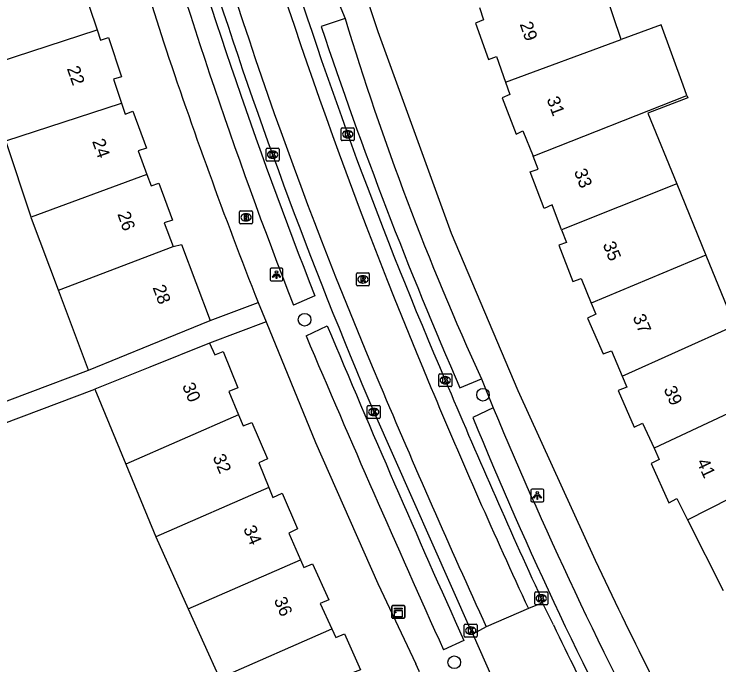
# Model space of a CAD drawing. Extents: x 162074 to 163034, y 381824 to 382557.
# Drawn here: x 162471.8 to 162526.5, y 382342.2 to 382392.7 of the extents above; entities that cross this region are included whole.
import ezdxf

# ---------------------------------------------------------------- set-up
doc = ezdxf.new("R2010")
doc.units = 0
for name, color, linetype in [('IMGEO_Boom', 7, 'Continuous'), ('IMGEO_Brandkraan', 7, 'Continuous'), ('IMGEO_Fietspad_gesloten', 7, 'Continuous'), ('IMGEO_Kast', 7, 'Continuous'), ('IMGEO_Kolk', 7, 'Continuous'), ('IMGEO_Lichtpunt', 7, 'Continuous'), ('IMGEO_Pand', 7, 'Continuous'), ('IMGEO_Pand_nummerreeks', 7, 'Continuous'), ('IMGEO_Rijbaan_lokaal_open', 7, 'Continuous'), ('IMGEO_Rioolput', 7, 'Continuous'), ('IMGEO_Voetpad_open', 7, 'Continuous')]:
    doc.layers.add(name, color=color, linetype=linetype)

msp = doc.modelspace()

# ---------------------------------------------------------------- linework, layer by layer
at = {"layer": 'IMGEO_Boom'}
for centre in [(162494.318, 382368.992), (162508.163, 382363.176), (162505.936, 382342.432)]:
    msp.add_circle(centre, 0.489, dxfattribs=at)
at = {"layer": 'IMGEO_Brandkraan'}
for p, q in [((162489.275, 382376.504), (162489.275, 382377.356)), ((162489.35, 382377.43), (162490.202, 382377.43)), ((162489.763, 382377.21), (162489.788, 382377.21)), ((162490.276, 382377.356), (162490.276, 382376.504)), ((162490.202, 382376.43), (162489.35, 382376.43)), ((162489.786, 382376.65), (162489.761, 382376.65))]:
    msp.add_line(p, q, dxfattribs=at)
for points in [[(162489.275, 382376.504), (162489.275, 382377.356)], [(162489.35, 382377.43), (162490.202, 382377.43)], [(162489.623, 382377.13), (162489.623, 382376.73), (162489.836, 382376.73)], [(162489.854, 382377.13), (162489.623, 382377.13)], [(162489.802, 382377.049), (162489.748, 382377.049), (162489.748, 382376.973)], [(162489.748, 382376.973), (162489.801, 382376.973)], [(162490.276, 382377.356), (162490.276, 382376.504)], [(162490.202, 382376.43), (162489.35, 382376.43)], [(162489.81, 382376.897), (162489.748, 382376.897), (162489.748, 382376.816)], [(162489.748, 382376.816), (162489.81, 382376.816)]]:
    msp.add_lwpolyline(points, dxfattribs=at)
for centre, radius, start, end in [((162489.352, 382377.354), 0.0765, 91.552, 178.448), ((162489.352, 382377.354), 0.0765, 91.552, 178.448), ((162489.803, 382377.011), 0.0379, 267.8285, 90.9355), ((162489.858, 382376.985), 0.145, 59.4692, 91.5367), ((162489.883, 382377.032), 0.0922, 285.5137, 58.1501), ((162490.2, 382377.354), 0.0765, 1.552, 88.448), ((162490.2, 382377.354), 0.0765, 1.552, 88.448), ((162489.352, 382376.506), 0.0765, 181.552, 268.448), ((162489.352, 382376.506), 0.0765, 181.552, 268.448), ((162489.811, 382376.856), 0.0404, 269.8759, 90.5077), ((162489.842, 382376.981), 0.251, 268.6676, 293.5347), ((162489.888, 382376.84), 0.105, 301.3115, 78.989), ((162490.2, 382376.506), 0.0765, 271.552, 358.448), ((162490.2, 382376.506), 0.0765, 271.552, 358.448)]:
    msp.add_arc(centre, radius, start, end, dxfattribs=at)
for centre, major_axis, ratio, start_param, end_param in [((162489.762, 382376.93), (-0.387, 0.002), 0.722429, 4.712389, 7.853982), ((162489.787, 382376.93), (-0.39, 0.002), 0.717154, 1.570796, 4.712389)]:
    msp.add_ellipse(centre, major_axis=major_axis, ratio=ratio, start_param=start_param, end_param=end_param, dxfattribs=at)
at = {"layer": 'IMGEO_Fietspad_gesloten'}
for points in [[(162499.69, 382361.839), (162507.216, 382344.888), (162507.37, 382344.617)], [(162512.789, 382347.037), (162512.685, 382347.381)]]:
    msp.add_lwpolyline(points, dxfattribs=at)
for centre, radius, start, end in [((162824.344, 382502.048), 347.566, 197.24629, 203.34813), ((162861.398, 382515.729), 393.084, 197.52204, 203.04746), ((163006.477, 382574.77), 543.632, 202.7774, 204.7259)]:
    msp.add_arc(centre, radius, start, end, dxfattribs=at)
at = {"layer": 'IMGEO_Kast'}
for p, q in [((162501.096, 382345.911), (162501.096, 382346.752)), ((162501.096, 382346.752), (162501.096, 382345.911)), ((162501.171, 382346.836), (162502.012, 382346.836)), ((162502.012, 382346.836), (162501.171, 382346.836)), ((162502.096, 382346.761), (162502.096, 382345.92)), ((162502.096, 382345.92), (162502.096, 382346.761)), ((162502.021, 382345.836), (162501.18, 382345.836)), ((162501.18, 382345.836), (162502.021, 382345.836))]:
    msp.add_line(p, q, dxfattribs=at)
for points in [[(162501.291, 382346.626), (162501.891, 382346.626), (162501.891, 382346.541), (162501.291, 382346.541), (162501.291, 382346.626)], [(162501.291, 382346.451), (162501.891, 382346.451), (162501.891, 382345.962), (162501.291, 382345.962), (162501.291, 382346.451)]]:
    msp.add_lwpolyline(points, dxfattribs=at)
msp.add_circle((162501.375, 382346.3), 0.0377, dxfattribs=at)
for centre, start, end in [((162501.174, 382346.758), 92.4484, 184.2845), ((162501.174, 382346.758), 92.4484, 184.2845), ((162502.018, 382346.758), 2.4484, 94.2845), ((162502.018, 382346.758), 2.4484, 94.2845), ((162501.174, 382345.914), 182.4484, 274.2845), ((162501.174, 382345.914), 182.4484, 274.2845), ((162502.018, 382345.914), 272.4484, 4.2845), ((162502.018, 382345.914), 272.4484, 4.2845)]:
    msp.add_arc(centre, 0.0779, start, end, dxfattribs=at)
at = {"layer": 'IMGEO_Kolk'}
for p, q in [((162497.163, 382382.954), (162497.163, 382383.806)), ((162497.238, 382383.88), (162498.09, 382383.88)), ((162497.651, 382383.66), (162497.676, 382383.66)), ((162498.164, 382383.806), (162498.164, 382382.954)), ((162497.674, 382383.1), (162497.649, 382383.1)), ((162498.09, 382382.88), (162497.238, 382382.88)), ((162491.337, 382381.363), (162491.337, 382382.215)), ((162491.412, 382382.289), (162492.264, 382382.289)), ((162491.825, 382382.069), (162491.85, 382382.069)), ((162492.338, 382382.215), (162492.338, 382381.363)), ((162491.848, 382381.509), (162491.823, 382381.509)), ((162492.264, 382381.289), (162491.412, 382381.289)), ((162504.738, 382363.876), (162504.738, 382364.728)), ((162504.813, 382364.802), (162505.665, 382364.802)), ((162505.226, 382364.582), (162505.251, 382364.582)), ((162505.739, 382364.728), (162505.739, 382363.876)), ((162505.249, 382364.022), (162505.224, 382364.022)), ((162505.665, 382363.802), (162504.813, 382363.802)), ((162499.189, 382361.413), (162499.189, 382362.265)), ((162499.264, 382362.339), (162500.116, 382362.339)), ((162500.19, 382362.265), (162500.19, 382361.413)), ((162499.677, 382362.119), (162499.702, 382362.119)), ((162500.116, 382361.339), (162499.264, 382361.339)), ((162499.7, 382361.559), (162499.675, 382361.559)), ((162512.184, 382346.955), (162512.184, 382347.807)), ((162512.259, 382347.881), (162513.111, 382347.881)), ((162512.672, 382347.661), (162512.697, 382347.661)), ((162513.185, 382347.807), (162513.185, 382346.955)), ((162512.695, 382347.101), (162512.67, 382347.101)), ((162513.111, 382346.881), (162512.259, 382346.881)), ((162506.715, 382344.462), (162506.715, 382345.314)), ((162506.79, 382345.388), (162507.642, 382345.388)), ((162507.716, 382345.314), (162507.716, 382344.462)), ((162507.203, 382345.168), (162507.228, 382345.168)), ((162507.642, 382344.388), (162506.79, 382344.388)), ((162507.226, 382344.608), (162507.201, 382344.608))]:
    msp.add_line(p, q, dxfattribs=at)
for points in [[(162497.163, 382382.954), (162497.163, 382383.806)], [(162497.238, 382383.88), (162498.09, 382383.88)], [(162497.484, 382383.58), (162497.607, 382383.58), (162497.607, 382383.429), (162497.737, 382383.58), (162497.901, 382383.58), (162497.755, 382383.429), (162497.908, 382383.18), (162497.756, 382383.18), (162497.671, 382383.344), (162497.607, 382383.277), (162497.607, 382383.18), (162497.484, 382383.18), (162497.484, 382383.58)], [(162498.164, 382383.806), (162498.164, 382382.954)], [(162498.09, 382382.88), (162497.238, 382382.88)], [(162491.337, 382381.363), (162491.337, 382382.215)], [(162491.412, 382382.289), (162492.264, 382382.289)], [(162491.658, 382381.989), (162491.781, 382381.989), (162491.781, 382381.838), (162491.911, 382381.989), (162492.075, 382381.989), (162491.929, 382381.838), (162492.082, 382381.589), (162491.93, 382381.589), (162491.845, 382381.753), (162491.781, 382381.686), (162491.781, 382381.589), (162491.658, 382381.589), (162491.658, 382381.989)], [(162492.338, 382382.215), (162492.338, 382381.363)], [(162492.264, 382381.289), (162491.412, 382381.289)], [(162504.738, 382363.876), (162504.738, 382364.728)], [(162504.813, 382364.802), (162505.665, 382364.802)], [(162505.059, 382364.502), (162505.182, 382364.502), (162505.182, 382364.351), (162505.312, 382364.502), (162505.476, 382364.502), (162505.33, 382364.351), (162505.483, 382364.102), (162505.331, 382364.102), (162505.246, 382364.266), (162505.182, 382364.199), (162505.182, 382364.102), (162505.059, 382364.102), (162505.059, 382364.502)], [(162505.739, 382364.728), (162505.739, 382363.876)], [(162505.665, 382363.802), (162504.813, 382363.802)], [(162499.189, 382361.413), (162499.189, 382362.265)], [(162499.264, 382362.339), (162500.116, 382362.339)], [(162500.19, 382362.265), (162500.19, 382361.413)], [(162499.51, 382362.039), (162499.633, 382362.039), (162499.633, 382361.888), (162499.763, 382362.039), (162499.927, 382362.039), (162499.781, 382361.888), (162499.934, 382361.639), (162499.782, 382361.639), (162499.697, 382361.803), (162499.633, 382361.736), (162499.633, 382361.639), (162499.51, 382361.639), (162499.51, 382362.039)], [(162500.116, 382361.339), (162499.264, 382361.339)], [(162512.184, 382346.955), (162512.184, 382347.807)], [(162512.259, 382347.881), (162513.111, 382347.881)], [(162512.505, 382347.581), (162512.628, 382347.581), (162512.628, 382347.43), (162512.758, 382347.581), (162512.922, 382347.581), (162512.776, 382347.43), (162512.929, 382347.181), (162512.777, 382347.181), (162512.692, 382347.345), (162512.628, 382347.278), (162512.628, 382347.181), (162512.505, 382347.181), (162512.505, 382347.581)], [(162513.185, 382347.807), (162513.185, 382346.955)], [(162513.111, 382346.881), (162512.259, 382346.881)], [(162506.715, 382344.462), (162506.715, 382345.314)], [(162506.79, 382345.388), (162507.642, 382345.388)], [(162507.716, 382345.314), (162507.716, 382344.462)], [(162507.036, 382345.088), (162507.159, 382345.088), (162507.159, 382344.937), (162507.289, 382345.088), (162507.453, 382345.088), (162507.307, 382344.937), (162507.46, 382344.688), (162507.308, 382344.688), (162507.223, 382344.852), (162507.159, 382344.785), (162507.159, 382344.688), (162507.036, 382344.688), (162507.036, 382345.088)], [(162507.642, 382344.388), (162506.79, 382344.388)]]:
    msp.add_lwpolyline(points, dxfattribs=at)
for centre, start, end in [((162497.24, 382383.804), 91.552, 178.448), ((162497.24, 382383.804), 91.552, 178.448), ((162498.088, 382383.804), 1.552, 88.448), ((162498.088, 382383.804), 1.552, 88.448), ((162497.24, 382382.956), 181.552, 268.448), ((162497.24, 382382.956), 181.552, 268.448), ((162498.088, 382382.956), 271.552, 358.448), ((162498.088, 382382.956), 271.552, 358.448), ((162491.414, 382382.213), 91.552, 178.448), ((162491.414, 382382.213), 91.552, 178.448), ((162492.262, 382382.213), 1.552, 88.448), ((162492.262, 382382.213), 1.552, 88.448), ((162491.414, 382381.365), 181.552, 268.448), ((162491.414, 382381.365), 181.552, 268.448), ((162492.262, 382381.365), 271.552, 358.448), ((162492.262, 382381.365), 271.552, 358.448), ((162504.815, 382364.726), 91.552, 178.448), ((162504.815, 382364.726), 91.552, 178.448), ((162505.663, 382364.726), 1.552, 88.448), ((162505.663, 382364.726), 1.552, 88.448), ((162504.815, 382363.878), 181.552, 268.448), ((162504.815, 382363.878), 181.552, 268.448), ((162505.663, 382363.878), 271.552, 358.448), ((162505.663, 382363.878), 271.552, 358.448), ((162499.266, 382362.263), 91.552, 178.448), ((162499.266, 382362.263), 91.552, 178.448), ((162500.114, 382362.263), 1.552, 88.448), ((162500.114, 382362.263), 1.552, 88.448), ((162499.266, 382361.415), 181.552, 268.448), ((162499.266, 382361.415), 181.552, 268.448), ((162500.114, 382361.415), 271.552, 358.448), ((162500.114, 382361.415), 271.552, 358.448), ((162512.261, 382347.805), 91.552, 178.448), ((162512.261, 382347.805), 91.552, 178.448), ((162513.109, 382347.805), 1.552, 88.448), ((162513.109, 382347.805), 1.552, 88.448), ((162512.261, 382346.957), 181.552, 268.448), ((162512.261, 382346.957), 181.552, 268.448), ((162513.109, 382346.957), 271.552, 358.448), ((162513.109, 382346.957), 271.552, 358.448), ((162506.792, 382345.312), 91.552, 178.448), ((162506.792, 382345.312), 91.552, 178.448), ((162507.64, 382345.312), 1.552, 88.448), ((162507.64, 382345.312), 1.552, 88.448), ((162506.792, 382344.464), 181.552, 268.448), ((162506.792, 382344.464), 181.552, 268.448), ((162507.64, 382344.464), 271.552, 358.448), ((162507.64, 382344.464), 271.552, 358.448)]:
    msp.add_arc(centre, 0.0765, start, end, dxfattribs=at)
for centre, major_axis, ratio, start_param, end_param in [((162497.65, 382383.38), (-0.387, 0.002), 0.722429, 4.712389, 7.853982), ((162497.675, 382383.38), (-0.39, 0.002), 0.717154, 1.570796, 4.712389), ((162491.824, 382381.789), (-0.387, 0.002), 0.722429, 4.712389, 7.853982), ((162491.849, 382381.789), (-0.39, 0.002), 0.717154, 1.570796, 4.712389), ((162505.225, 382364.302), (-0.387, 0.002), 0.722429, 4.712389, 7.853982), ((162505.25, 382364.302), (-0.39, 0.002), 0.717154, 1.570796, 4.712389), ((162499.676, 382361.839), (-0.387, 0.002), 0.722429, 4.712389, 7.853982), ((162499.701, 382361.839), (-0.39, 0.002), 0.717154, 1.570796, 4.712389), ((162512.671, 382347.381), (-0.387, 0.002), 0.722429, 4.712389, 7.853982), ((162512.696, 382347.381), (-0.39, 0.002), 0.717154, 1.570796, 4.712389), ((162507.202, 382344.888), (-0.387, 0.002), 0.722429, 4.712389, 7.853982), ((162507.227, 382344.888), (-0.39, 0.002), 0.717154, 1.570796, 4.712389)]:
    msp.add_ellipse(centre, major_axis=major_axis, ratio=ratio, start_param=start_param, end_param=end_param, dxfattribs=at)
at = {"layer": 'IMGEO_Lichtpunt'}
for p, q in [((162491.645, 382372.899), (162491.645, 382372.092)), ((162491.645, 382372.899), (162491.645, 382372.092)), ((162492.547, 382372.994), (162491.739, 382372.994)), ((162492.547, 382372.994), (162491.739, 382372.994)), ((162492.641, 382372.092), (162492.641, 382372.899)), ((162492.641, 382372.092), (162492.641, 382372.899)), ((162491.739, 382371.998), (162492.547, 382371.998)), ((162491.739, 382371.998), (162492.547, 382371.998)), ((162511.88, 382355.769), (162511.88, 382354.962)), ((162511.88, 382355.769), (162511.88, 382354.962)), ((162512.782, 382355.864), (162511.974, 382355.864)), ((162512.782, 382355.864), (162511.974, 382355.864)), ((162512.876, 382354.962), (162512.876, 382355.769)), ((162512.876, 382354.962), (162512.876, 382355.769)), ((162511.974, 382354.868), (162512.782, 382354.868)), ((162511.974, 382354.868), (162512.782, 382354.868))]:
    msp.add_line(p, q, dxfattribs=at)
for points in [[(162492.019, 382372.563), (162492.058, 382372.535), (162491.87, 382372.273), (162491.832, 382372.3), (162492.019, 382372.563)], [(162492.121, 382372.515), (162492.168, 382372.515), (162492.168, 382372.193), (162492.121, 382372.193), (162492.121, 382372.515)], [(162492.231, 382372.535), (162492.269, 382372.562), (162492.456, 382372.3), (162492.417, 382372.272), (162492.231, 382372.535)], [(162512.254, 382355.433), (162512.293, 382355.405), (162512.105, 382355.143), (162512.067, 382355.17), (162512.254, 382355.433)], [(162512.356, 382355.385), (162512.403, 382355.385), (162512.403, 382355.063), (162512.356, 382355.063), (162512.356, 382355.385)], [(162512.466, 382355.405), (162512.504, 382355.432), (162512.691, 382355.17), (162512.652, 382355.142), (162512.466, 382355.405)]]:
    msp.add_lwpolyline(points, dxfattribs=at)
for centre in [(162492.144, 382372.697), (162512.379, 382355.567)]:
    msp.add_circle(centre, 0.0994, dxfattribs=at)
for centre, start, end in [((162491.739, 382372.899), 90, 180), ((162491.739, 382372.899), 90, 180), ((162492.547, 382372.899), 0, 90), ((162492.547, 382372.899), 0, 90), ((162491.739, 382372.092), 180, 270), ((162491.739, 382372.092), 180, 270), ((162492.547, 382372.092), 270, 0), ((162492.547, 382372.092), 270, 360), ((162511.974, 382355.769), 90, 180), ((162511.974, 382355.769), 90, 180), ((162512.782, 382355.769), 0, 90), ((162512.782, 382355.769), 0, 90), ((162511.974, 382354.962), 180, 270), ((162511.974, 382354.962), 180, 270), ((162512.782, 382354.962), 270, 0), ((162512.782, 382354.962), 270, 360)]:
    msp.add_arc(centre, 0.0946, start, end, dxfattribs=at)
at = {"layer": 'IMGEO_Pand'}
for points in [[(162476.34, 382397.109), (162476.652, 382396.236), (162477.272, 382396.423), (162478.241, 382393.55), (162477.6, 382393.303), (162478.213, 382391.467)], [(162518.881, 382390.716), (162516.976, 382396.409)], [(162507.88, 382393.202), (162508.214, 382392.243), (162507.593, 382391.996), (162508.602, 382389.183), (162509.202, 382389.4), (162509.905, 382387.414)], [(162523.981, 382386.386), (162523.69, 382387.185), (162521.992, 382391.86), (162518.881, 382390.716)], [(162469.246, 382388.541), (162478.213, 382391.467)], [(162478.213, 382391.467), (162478.479, 382390.67), (162479.11, 382390.868), (162480.107, 382387.824), (162479.486, 382387.637), (162480.113, 382385.793)], [(162509.905, 382387.414), (162518.881, 382390.716)], [(162509.905, 382387.414), (162510.24, 382386.467), (162509.649, 382386.209), (162510.728, 382383.375), (162511.267, 382383.642), (162512.053, 382381.674)], [(162512.053, 382381.674), (162523.981, 382386.386)], [(162523.981, 382386.386), (162524.049, 382386.198), (162520.946, 382385.011), (162523.192, 382379.527)], [(162471.134, 382382.862), (162480.113, 382385.793)], [(162480.113, 382385.793), (162480.405, 382384.934), (162480.996, 382385.172), (162482.063, 382382.298), (162481.413, 382382.091), (162482.082, 382380.266)], [(162473.106, 382376.934), (162471.134, 382382.862)], [(162514.26, 382375.955), (162513.523, 382377.895), (162512.902, 382377.617), (162511.825, 382380.471), (162512.455, 382380.668), (162512.053, 382381.674)], [(162482.082, 382380.266), (162473.106, 382376.934)], [(162482.082, 382380.266), (162482.412, 382379.368), (162483.002, 382379.575), (162484.07, 382376.721), (162483.42, 382376.514), (162484.133, 382374.675)], [(162523.192, 382379.527), (162514.26, 382375.955)], [(162523.192, 382379.527), (162525.46, 382373.988)], [(162475.227, 382371.288), (162473.138, 382376.837), (162473.106, 382376.934)], [(162514.26, 382375.955), (162514.631, 382374.98), (162514.061, 382374.774), (162515.128, 382371.949), (162515.769, 382372.196), (162516.568, 382370.276)], [(162484.133, 382374.675), (162484.762, 382374.829), (162486.987, 382368.931)], [(162475.227, 382371.288), (162484.133, 382374.675)], [(162525.46, 382373.988), (162516.568, 382370.276)], [(162525.46, 382373.988), (162527.606, 382368.746), (162527.698, 382368.537)], [(162477.56, 382365.093), (162475.227, 382371.288)], [(162516.568, 382370.276), (162516.928, 382369.412), (162516.277, 382369.125), (162517.485, 382366.341), (162518.135, 382366.568), (162518.95, 382364.628)], [(162477.56, 382365.093), (162482.357, 382367.046), (162486.987, 382368.931)], [(162518.95, 382364.628), (162527.698, 382368.537)], [(162486.951, 382367.171), (162482.308, 382365.318), (162478.054, 382363.599)], [(162486.951, 382367.171), (162487.357, 382366.28), (162488.008, 382366.517), (162489.146, 382363.703), (162488.445, 382363.426), (162489.203, 382361.615)], [(162518.95, 382364.628), (162519.313, 382363.763), (162518.663, 382363.516), (162519.9, 382360.662), (162520.541, 382360.979), (162521.438, 382359.026)], [(162478.054, 382363.599), (162480.456, 382357.789)], [(162530.113, 382363.078), (162521.438, 382359.026)], [(162489.203, 382361.615), (162480.456, 382357.789)], [(162489.203, 382361.615), (162489.564, 382360.753), (162490.234, 382361.01), (162491.443, 382358.206), (162490.772, 382357.889), (162491.542, 382355.984)], [(162521.438, 382359.026), (162521.839, 382358.154), (162521.208, 382357.837), (162522.575, 382354.801), (162523.192, 382355.127), (162524.032, 382353.472)], [(162480.456, 382357.789), (162482.785, 382352.154)], [(162524.032, 382353.472), (162532.479, 382357.754)], [(162491.542, 382355.984), (162482.785, 382352.154)], [(162491.542, 382355.984), (162491.861, 382355.195), (162492.571, 382355.532), (162493.77, 382352.778), (162493.089, 382352.441), (162493.998, 382350.378)], [(162524.032, 382353.472), (162526.808, 382348.005)], [(162482.785, 382352.154), (162485.296, 382346.572)], [(162485.296, 382346.572), (162493.998, 382350.378)], [(162493.998, 382350.378), (162494.258, 382349.787), (162494.929, 382350.064), (162496.196, 382347.258), (162495.527, 382346.992), (162496.445, 382345.014)], [(162485.296, 382346.572), (162487.714, 382341.196)], [(162496.445, 382345.014), (162496.755, 382344.347), (162497.405, 382344.624), (162498.654, 382341.85), (162498.034, 382341.602), (162498.995, 382339.629), (162489.464, 382335.199), (162488.889, 382334.502), (162486.015, 382331.018)], [(162487.714, 382341.196), (162496.445, 382345.014)]]:
    msp.add_lwpolyline(points, dxfattribs=at)
at = {"layer": 'IMGEO_Rijbaan_lokaal_open'}
for points in [[(162512.789, 382347.037), (162511.689, 382346.589)], [(162513.633, 382345.323), (162512.789, 382347.037)], [(162511.689, 382346.589), (162508.417, 382345.182)], [(162508.417, 382345.182), (162507.37, 382344.617)], [(162507.37, 382344.617), (162509.349, 382340.171)]]:
    msp.add_lwpolyline(points, dxfattribs=at)
for centre, radius, start, end in [((162879.668, 382521.72), 407.422, 189.34153, 202.81359), ((162837.11, 382507.255), 366.151, 195.50267, 203.03764), ((163128.252, 382628.84), 681.658, 202.86562, 204.590432), ((162964.096, 382556.441), 498.709, 202.72961, 204.88458), ((162841.601, 382502.046), 363.49, 205.54124, 208.08972)]:
    msp.add_arc(centre, radius, start, end, dxfattribs=at)
at = {"layer": 'IMGEO_Rioolput'}
for p, q in [((162498.416, 382372.619), (162499.268, 382372.619)), ((162498.341, 382371.693), (162498.341, 382372.545)), ((162498.829, 382372.399), (162498.854, 382372.399)), ((162499.342, 382372.545), (162499.342, 382371.693)), ((162499.268, 382371.619), (162498.416, 382371.619)), ((162498.852, 382371.839), (162498.827, 382371.839))]:
    msp.add_line(p, q, dxfattribs=at)
for points in [[(162498.416, 382372.619), (162499.268, 382372.619)], [(162498.341, 382371.693), (162498.341, 382372.545)], [(162498.93, 382372.317), (162498.678, 382372.319), (162498.678, 382371.919)], [(162498.678, 382371.919), (162498.802, 382371.919), (162498.802, 382372.081), (162498.813, 382372.081)], [(162498.856, 382372.238), (162498.802, 382372.238), (162498.802, 382372.157)], [(162498.802, 382372.157), (162498.854, 382372.157)], [(162498.86, 382372.052), (162498.931, 382371.919), (162499.071, 382371.919), (162499.006, 382372.045)], [(162499.342, 382372.545), (162499.342, 382371.693)], [(162499.268, 382371.619), (162498.416, 382371.619)]]:
    msp.add_lwpolyline(points, dxfattribs=at)
for centre, radius, start, end in [((162498.418, 382372.543), 0.0765, 91.552, 178.448), ((162498.418, 382372.543), 0.0765, 91.552, 178.448), ((162499.266, 382372.543), 0.0765, 1.552, 88.448), ((162499.266, 382372.543), 0.0765, 1.552, 88.448), ((162498.812, 382372.028), 0.0533, 26.0293, 88.6989), ((162498.838, 382372.346), 0.19, 274.7715, 282.9687), ((162498.862, 382372.142), 0.0964, 77.0061, 93.1865), ((162498.876, 382372.199), 0.0378, 276.6634, 79.6772), ((162498.929, 382372.207), 0.109, 350.3612, 89.416), ((162498.927, 382372.207), 0.112, 277.5842, 350.9817), ((162498.911, 382371.992), 0.108, 29.5134, 73.7905), ((162498.418, 382371.695), 0.0765, 181.552, 268.448), ((162498.418, 382371.695), 0.0765, 181.552, 268.448), ((162499.266, 382371.695), 0.0765, 271.552, 358.448), ((162499.266, 382371.695), 0.0765, 271.552, 358.448)]:
    msp.add_arc(centre, radius, start, end, dxfattribs=at)
for centre, major_axis, ratio, start_param, end_param in [((162498.828, 382372.119), (-0.387, 0.002), 0.722429, 4.712389, 7.853982), ((162498.853, 382372.119), (-0.39, 0.002), 0.717154, 1.570796, 4.712389)]:
    msp.add_ellipse(centre, major_axis=major_axis, ratio=ratio, start_param=start_param, end_param=end_param, dxfattribs=at)
at = {"layer": 'IMGEO_Voetpad_open'}
for points in [[(162496.28, 382402.621), (162500, 382391.35), (162505.69, 382375.717), (162510.86, 382363.498), (162516.88, 382350.34)], [(162480.865, 382398.456), (162483.369, 382390.549)], [(162496.534, 382394.591), (162497.46, 382392.363)], [(162497.46, 382392.363), (162495.614, 382391.725)], [(162495.121, 382370.852), (162493.456, 382370.126)], [(162486.987, 382368.931), (162490.71, 382370.336)], [(162490.71, 382370.336), (162491.33, 382368.823)], [(162491.33, 382368.823), (162486.951, 382367.171)], [(162491.33, 382368.823), (162495.156, 382359.476), (162500, 382348.543), (162502.953, 382342.3)], [(162494.437, 382367.738), (162496.076, 382368.521)], [(162454.499, 382359.817), (162454.907, 382356.562), (162477.56, 382365.093)], [(162506.378, 382363.705), (162508.037, 382364.414)], [(162508.037, 382364.414), (162508.962, 382362.166)], [(162457.074, 382318.501), (162459.508, 382323.054), (162455.291, 382354.787), (162455.261, 382355.015), (162478.054, 382363.599)], [(162508.962, 382362.166), (162507.373, 382361.42)], [(162506.683, 382344.105), (162505.096, 382343.405)]]:
    msp.add_lwpolyline(points, dxfattribs=at)
for centre, radius, start, end in [((162858.133, 382513.941), 390.195, 195.94271, 201.51299), ((162856.188, 382511.911), 389.457, 195.73305, 201.34955), ((162711.832, 382457.514), 224.053, 196.90482, 204.5524), ((162812.397, 382497.341), 333.926, 198.43848, 203.5905), ((162872.059, 382520.275), 409.767, 198.45649, 201.46374), ((163436.678, 382762.633), 1019.831, 202.733676, 204.2293), ((163493.837, 382791.021), 1085.343, 202.95447, 204.356895), ((162823.329, 382493.105), 340.546, 202.61246, 208.21114), ((162797.82, 382480.429), 313.884, 202.28108, 208.37189), ((162882.64, 382522.338), 404.183, 205.18522, 207.89938), ((162499.372, 382340.418), 4.045, 318.7665, 27.7159)]:
    msp.add_arc(centre, radius, start, end, dxfattribs=at)

# ---------------------------------------------------------------- texts
at = {"layer": 'IMGEO_Pand_nummerreeks'}
for s, rotation, p in [('29', 289.2741, (162510.998, 382391.92)), ('22', 289.155, (162475.864, 382388.478)), ('31', 290.5174, (162513.089, 382386.095)), ('24', 289.155, (162477.824, 382382.836)), ('33', 291.1042, (162515.21, 382380.494)), ('26', 289.155, (162479.782, 382377.198)), ('35', 292.1165, (162517.438, 382374.83)), ('28', 290.6688, (162482.515, 382371.492)), ('37', 292.8622, (162519.76, 382369.191)), ('30', 293.1952, (162484.798, 382363.866)), ('39', 293.9526, (162522.161, 382363.604)), ('32', 293.1952, (162487.17, 382358.333)), ('41', 295.0338, (162524.717, 382357.961)), ('34', 293.1952, (162489.544, 382352.791)), ('36', 293.1952, (162491.918, 382347.252))]:
    msp.add_text(s, height=1, rotation=rotation, dxfattribs=at).set_placement(p)

doc.saveas('drawing.dxf')
